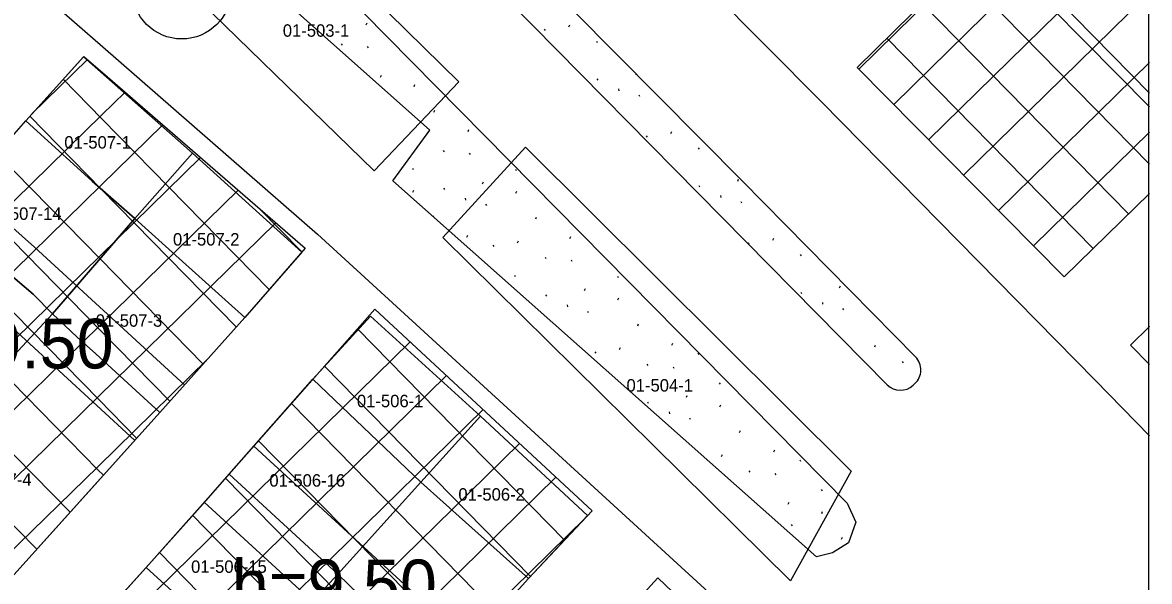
# Model space of a CAD drawing. Extents: x 413946 to 415528, y 4453939 to 4454944.
# Drawn here: x 415403.5 to 415494.2, y 4454614.8 to 4454659.8 of the extents above; entities that cross this region are included whole.
import ezdxf

# ---------------------------------------------------------------- set-up
doc = ezdxf.new("R2010")
doc.units = 0
for name, color, linetype in [('0_KADASTRO', 7, 'Continuous'), ('0_ÇERÇEVE', 7, 'Continuous'), ('Level 27', 7, 'Continuous'), ('Level 28', 7, 'Continuous'), ('Level 30', 7, 'Continuous'), ('Level 34', 7, 'Continuous'), ('Level 41', 7, 'Continuous'), ('Level 48', 7, 'Continuous'), ('Level 59', 7, 'Continuous'), ('Level 62', 7, 'Continuous')]:
    doc.layers.add(name, color=color, linetype=linetype)

msp = doc.modelspace()

# ---------------------------------------------------------------- linework, layer by layer
at = {"layer": '0_KADASTRO'}
for points in [[(415414.752, 4454664.45), (415421.677, 4454671.637), (415438.626, 4454655.002), (415431.809, 4454647.853)], [(415403.75, 4454651.87), (415408.4, 4454657.03), (415417.18, 4454649.26), (415412.54, 4454644), (415409.1, 4454647)], [(415397, 4454644.32), (415399.05, 4454646.51), (415403.75, 4454651.87), (415409.1, 4454647), (415412.54, 4454644), (415405.91, 4454636.32), (415404.34, 4454637.91), (415401.42, 4454640.38)], [(415412.54, 4454644), (415417.18, 4454649.26), (415425.97, 4454641.29), (415421.39, 4454636.03), (415416.107, 4454640.788)], [(415437.327, 4454642.484), (415443.977, 4454649.749), (415470.21, 4454623.665), (415465.319, 4454614.828), (415454.284, 4454625.731)], [(415390.33, 4454636.85), (415395.027, 4454642.111), (415395.561, 4454642.709), (415397, 4454644.32), (415401.42, 4454640.38), (415404.34, 4454637.91), (415405.91, 4454636.32), (415398.92, 4454628.85)], [(415405.91, 4454636.32), (415412.54, 4454644), (415416.107, 4454640.788), (415421.39, 4454636.03), (415414.54, 4454628.38), (415409.39, 4454633.1), (415407.9, 4454634.44)], [(415392.52, 4454621.45), (415394.32, 4454623.55), (415398.92, 4454628.85), (415405.91, 4454636.32), (415407.9, 4454634.44), (415409.39, 4454633.1), (415414.54, 4454628.38), (415401.36, 4454613.72), (415394.73, 4454619.9)], [(415426.87, 4454631.06), (415431.52, 4454636.14), (415440.36, 4454628.08), (415435.57, 4454622.78)], [(415420.12, 4454623.42), (415426.87, 4454631.06), (415435.57, 4454622.78), (415428.887, 4454615.379)], [(415435.57, 4454622.78), (415440.36, 4454628.08), (415448.98, 4454620.08), (415444.24, 4454615.03), (415439.17, 4454619.562)], [(415413.46, 4454615.916), (415413.67, 4454616.15), (415418.28, 4454621.31), (415420.12, 4454623.42), (415428.887, 4454615.379), (415426.883, 4454613.216), (415424.245, 4454610.368), (415422.08, 4454608.03)], [(415428.887, 4454615.379), (415435.57, 4454622.78), (415439.17, 4454619.562), (415444.24, 4454615.03), (415437.49, 4454607.55), (415432.331, 4454612.002)], [(415406.83, 4454608.547), (415413.46, 4454615.916), (415422.08, 4454608.03), (415415.48, 4454600.57)], [(415422.08, 4454608.03), (415424.245, 4454610.368), (415426.883, 4454613.216), (415428.887, 4454615.379), (415432.331, 4454612.002), (415437.49, 4454607.55), (415430.79, 4454600.1)], [(415449.83, 4454609.81), (415454.63, 4454615.07), (415464.02, 4454606.13), (415460.477, 4454599.851), (415458.411, 4454601.783)]]:
    msp.add_lwpolyline(points, close=True, dxfattribs=at)
at = {"layer": '0_ÇERÇEVE'}
msp.add_lwpolyline([(413945.566, 4454943.957), (415494.137, 4454943.957), (415494.137, 4453939.478), (413945.566, 4453939.478)], close=True, dxfattribs=at)
at = {"layer": 'Level 27'}
for p, q in [((415408.422, 4454657.054), (415409.928, 4454655.75)), ((415409.928, 4454655.75), (415409.928, 4454655.75)), ((415409.928, 4454655.75), (415409.928, 4454655.75)), ((415409.928, 4454655.75), (415409.928, 4454655.75)), ((415409.928, 4454655.75), (415426.256, 4454641.619)), ((415487.354, 4454639.307), (415470.685, 4454656.167)), ((415431.864, 4454636.713), (415449.348, 4454620.472))]:
    msp.add_line(p, q, dxfattribs=at)
for points in [[(415470.685, 4454656.167), (415494.22, 4454679.28)], [(415358.88, 4454601.81), (415363.64, 4454607.07), (415368.36, 4454612.28), (415372.34, 4454616.67), (415381.68, 4454627.2), (415390.33, 4454636.85), (415397, 4454644.32), (415403.75, 4454651.87), (415408.422, 4454657.054)], [(415494.217, 4454646.025), (415487.354, 4454639.307)], [(415426.256, 4454641.619), (415421.39, 4454636.03), (415414.54, 4454628.38), (415409.559, 4454622.84)], [(415409.432, 4454611.439), (415413.67, 4454616.15), (415420.12, 4454623.42), (415431.864, 4454636.713)], [(415492.694, 4454633.804), (415494.215, 4454635.302)], [(415409.559, 4454622.84), (415401.36, 4454613.72), (415394.62, 4454606.3), (415389.82, 4454600.98), (415381.06, 4454591.26), (415376.36, 4454585.96)], [(415409.559, 4454622.84), (415409.559, 4454622.84)], [(415409.559, 4454622.84), (415409.559, 4454622.84)], [(415409.559, 4454622.84), (415409.559, 4454622.84)], [(415449.348, 4454620.472), (415444.24, 4454615.03), (415437.49, 4454607.55), (415430.79, 4454600.1), (415424.26, 4454592.67), (415417.557, 4454585.442), (415410.74, 4454577.85), (415409.033, 4454575.916)]]:
    msp.add_lwpolyline(points, dxfattribs=at)
at = {"layer": 'Level 28'}
msp.add_line((415494.215, 4454632.261), (415492.694, 4454633.804), dxfattribs=at)
at = {"layer": 'Level 34'}
for p, q in [((415470.815, 4454656.035), (415494.22, 4454678.966)), ((415473.628, 4454653.191), (415494.22, 4454673.365)), ((415476.44, 4454650.346), (415494.219, 4454667.765)), ((415494.217, 4454654.09), (415481.641, 4454666.926)), ((415494.217, 4454648.374), (415478.787, 4454664.123)), ((415479.252, 4454647.502), (415494.218, 4454662.165)), ((415492.533, 4454644.377), (415475.933, 4454661.321)), ((415489.675, 4454641.579), (415473.079, 4454658.518)), ((415404.242, 4454652.416), (415408.716, 4454656.799)), ((415482.065, 4454644.657), (415494.218, 4454656.564)), ((415409.887, 4454652.029), (415406.765, 4454655.215)), ((415409.89, 4454652.35), (415411.751, 4454654.173)), ((415387.215, 4454630.134), (415409.89, 4454652.35)), ((415409.823, 4454646.377), (415404.081, 4454652.238)), ((415409.887, 4454652.029), (415409.887, 4454652.029)), ((415409.887, 4454652.029), (415409.887, 4454652.029)), ((415423.353, 4454638.284), (415409.887, 4454652.029)), ((415409.827, 4454646.687), (415414.786, 4454651.546)), ((415484.877, 4454641.813), (415494.217, 4454650.964)), ((415409.76, 4454640.727), (415401.408, 4454649.251)), ((415409.763, 4454641.026), (415417.82, 4454648.92)), ((415390.204, 4454627.463), (415409.827, 4454646.687)), ((415409.697, 4454635.075), (415398.736, 4454646.262)), ((415409.7, 4454635.364), (415420.855, 4454646.293)), ((415409.823, 4454646.377), (415409.823, 4454646.377)), ((415409.823, 4454646.377), (415409.823, 4454646.377)), ((415409.823, 4454646.377), (415409.823, 4454646.377)), ((415420.708, 4454635.268), (415409.823, 4454646.377)), ((415425.987, 4454641.31), (415422.501, 4454644.869)), ((415409.636, 4454629.702), (415423.89, 4454643.667)), ((415409.633, 4454629.425), (415396.065, 4454643.273)), ((415393.194, 4454624.792), (415409.763, 4454641.026)), ((415409.763, 4454641.026), (415409.763, 4454641.026)), ((415409.763, 4454641.026), (415409.763, 4454641.026)), ((415409.763, 4454641.026), (415409.763, 4454641.026)), ((415409.57, 4454623.773), (415393.395, 4454640.283)), ((415418.034, 4454632.282), (415409.76, 4454640.727)), ((415407.323, 4454620.352), (415390.725, 4454637.292)), ((415396.183, 4454622.121), (415409.7, 4454635.364)), ((415409.697, 4454635.075), (415409.697, 4454635.075)), ((415409.697, 4454635.075), (415409.697, 4454635.075)), ((415415.36, 4454629.295), (415409.697, 4454635.075)), ((415447.132, 4454618.112), (415430.462, 4454635.126)), ((415494.215, 4454635.29), (415494.209, 4454635.296)), ((415404.643, 4454617.371), (415388.05, 4454634.307)), ((415409.91, 4454609.787), (415434.702, 4454634.077)), ((415409.573, 4454624.039), (415418.38, 4454632.668)), ((415444.392, 4454615.192), (415427.807, 4454632.121)), ((415412.855, 4454607.072), (415437.636, 4454631.351)), ((415399.173, 4454619.45), (415409.636, 4454629.702)), ((415409.633, 4454629.425), (415409.633, 4454629.425)), ((415409.633, 4454629.425), (415409.633, 4454629.425)), ((415409.633, 4454629.425), (415409.633, 4454629.425)), ((415412.682, 4454626.313), (415409.633, 4454629.425)), ((415409.636, 4454629.702), (415409.636, 4454629.702)), ((415409.636, 4454629.702), (415409.636, 4454629.702)), ((415409.636, 4454629.702), (415409.636, 4454629.702)), ((415441.705, 4454612.22), (415425.152, 4454629.115)), ((415415.799, 4454604.357), (415440.57, 4454628.626)), ((415418.744, 4454601.641), (415443.504, 4454625.901)), ((415439.02, 4454609.245), (415422.496, 4454626.11)), ((415402.163, 4454616.779), (415409.573, 4454624.039)), ((415410.002, 4454623.332), (415409.57, 4454623.773)), ((415436.337, 4454606.268), (415419.841, 4454623.105)), ((415421.688, 4454598.926), (415446.438, 4454623.175)), ((415433.657, 4454603.288), (415417.179, 4454620.106)), ((415424.632, 4454596.212), (415448.821, 4454619.911)), ((415430.977, 4454600.308), (415414.518, 4454617.106))]:
    msp.add_line(p, q, dxfattribs=at)
at = {"layer": 'Level 41'}
for p, q in [((415427.011, 4454659.374), (415427.017, 4454659.388)), ((415431.158, 4454659.593), (415431.23, 4454659.753)), ((415445.497, 4454659.253), (415445.567, 4454659.147)), ((415447.487, 4454659.441), (415447.56, 4454659.6)), ((415429.152, 4454658.069), (415429.222, 4454657.961)), ((415449.695, 4454658.281), (415449.765, 4454658.174)), ((415431.249, 4454657.855), (415431.319, 4454657.748)), ((415432.321, 4454655.39), (415432.394, 4454655.548)), ((415452.864, 4454655.603), (415452.888, 4454655.655)), ((415435.012, 4454654.634), (415435.086, 4454654.793)), ((415449.731, 4454655.251), (415449.801, 4454655.143)), ((415451.481, 4454654.442), (415451.498, 4454654.282)), ((415453.106, 4454653.955), (415453.175, 4454653.848)), ((415436.607, 4454652.557), (415436.681, 4454652.716)), ((415439.363, 4454650.999), (415439.435, 4454651.158)), ((415455.693, 4454650.847), (415455.765, 4454651.006)), ((415453.703, 4454650.659), (415453.773, 4454650.552)), ((415437.358, 4454649.474), (415437.428, 4454649.367)), ((415439.455, 4454649.261), (415439.525, 4454649.153)), ((415457.901, 4454649.687), (415457.971, 4454649.579)), ((415434.887, 4454648.047), (415434.957, 4454647.939)), ((415443.18, 4454647.962), (415443.249, 4454647.854)), ((415461.07, 4454647.008), (415461.142, 4454647.167)), ((415434.925, 4454646.124), (415434.999, 4454646.283)), ((415437.394, 4454646.444), (415437.464, 4454646.336)), ((415440.527, 4454646.796), (415440.599, 4454646.954)), ((415443.218, 4454646.039), (415443.292, 4454646.199)), ((415457.937, 4454646.656), (415458.007, 4454646.549)), ((415439.144, 4454645.635), (415439.16, 4454645.475)), ((415459.687, 4454645.848), (415459.703, 4454645.687)), ((415461.312, 4454645.361), (415461.381, 4454645.253)), ((415440.769, 4454645.148), (415440.838, 4454645.041)), ((415436.572, 4454644.159), (415436.594, 4454644.207)), ((415444.813, 4454643.963), (415444.886, 4454644.122)), ((415439.276, 4454642.489), (415439.348, 4454642.649)), ((415441.365, 4454641.852), (415441.435, 4454641.745)), ((415443.355, 4454642.04), (415443.428, 4454642.199)), ((415447.569, 4454642.405), (415447.641, 4454642.564)), ((415461.908, 4454642.065), (415461.978, 4454641.958)), ((415463.898, 4454642.252), (415463.971, 4454642.412)), ((415445.563, 4454640.88), (415445.633, 4454640.772)), ((415466.106, 4454641.093), (415466.176, 4454640.985)), ((415447.66, 4454640.667), (415447.73, 4454640.559)), ((415443.093, 4454639.452), (415443.162, 4454639.345)), ((415451.385, 4454639.367), (415451.455, 4454639.26)), ((415448.732, 4454638.201), (415448.805, 4454638.36)), ((415466.142, 4454638.062), (415466.212, 4454637.954)), ((415469.275, 4454638.414), (415469.348, 4454638.572)), ((415445.599, 4454637.85), (415445.669, 4454637.742)), ((415451.423, 4454637.445), (415451.497, 4454637.604)), ((415467.892, 4454637.253), (415467.909, 4454637.093)), ((415447.349, 4454637.041), (415447.365, 4454636.88)), ((415448.974, 4454636.554), (415449.043, 4454636.446)), ((415469.517, 4454636.767), (415469.586, 4454636.659)), ((415453.018, 4454635.369), (415453.092, 4454635.528)), ((415451.561, 4454633.445), (415451.633, 4454633.605)), ((415455.775, 4454633.81), (415455.846, 4454633.97)), ((415472.104, 4454633.658), (415472.176, 4454633.817)), ((415449.571, 4454633.258), (415449.64, 4454633.151)), ((415457.863, 4454633.173), (415457.933, 4454633.066)), ((415453.769, 4454632.286), (415453.839, 4454632.178)), ((415455.866, 4454632.072), (415455.936, 4454631.965)), ((415474.312, 4454632.498), (415474.382, 4454632.391)), ((415459.591, 4454630.773), (415459.661, 4454630.665)), ((415453.805, 4454629.255), (415453.875, 4454629.147)), ((415456.938, 4454629.607), (415457.01, 4454629.765)), ((415459.629, 4454628.851), (415459.703, 4454629.01)), ((415455.555, 4454628.446), (415455.571, 4454628.286)), ((415457.18, 4454627.96), (415457.249, 4454627.852)), ((415461.224, 4454626.774), (415461.297, 4454626.933)), ((415463.98, 4454625.216), (415464.052, 4454625.375)), ((415459.766, 4454624.851), (415459.839, 4454625.01)), ((415466.069, 4454624.579), (415466.139, 4454624.472)), ((415461.974, 4454623.691), (415462.044, 4454623.584)), ((415464.071, 4454623.478), (415464.141, 4454623.37)), ((415467.796, 4454622.179), (415467.866, 4454622.071)), ((415465.143, 4454621.013), (415465.216, 4454621.171)), ((415467.835, 4454620.256), (415467.908, 4454620.415)), ((415465.385, 4454619.365), (415465.454, 4454619.258)), ((415469.429, 4454618.18), (415469.503, 4454618.339))]:
    msp.add_line(p, q, dxfattribs=at)
at = {"layer": 'Level 48'}
msp.add_circle((415416.31, 4454662.455), 4, dxfattribs=at)
at = {"layer": 'Level 59'}
for points in [[(415481.043, 4454666.34), (415494.217, 4454652.997)], [(415404.45, 4454641.697), (415398.996, 4454646.559)], [(415416.567, 4454630.592), (415404.45, 4454641.697)], [(415412.513, 4454626.168), (415400.346, 4454637.32)], [(415422.107, 4454625.669), (415439.469, 4454609.744)], [(415418.129, 4454621.175), (415435.453, 4454605.285)]]:
    msp.add_lwpolyline(points, dxfattribs=at)
at = {"layer": 'Level 62'}
for p, q in [((415403.804, 4454663.195), (415409.952, 4454657.832)), ((415409.952, 4454657.832), (415409.952, 4454657.832)), ((415409.952, 4454657.832), (415409.952, 4454657.832)), ((415409.952, 4454657.832), (415427.238, 4454642.754)), ((415489.846, 4454630.996), (415467.841, 4454653.355)), ((415475.386, 4454632.859), (415461.427, 4454647.043)), ((415427.238, 4454642.754), (415462.872, 4454610.123)), ((415494.214, 4454626.503), (415489.846, 4454630.996)), ((415475.2, 4454630.579), (415475.341, 4454630.71))]:
    msp.add_line(p, q, dxfattribs=at)
for points in [[(415410.343, 4454692.703), (415429.401, 4454674.968), (415473.108, 4454630.622)], [(415410.206, 4454680.536), (415423.127, 4454668.512), (415469.884, 4454621.072)], [(415467.841, 4454653.355), (415454.309, 4454667.005), (415446.241, 4454675.288)], [(415467.42, 4454616.777), (415433.318, 4454647.047), (415436.299, 4454651.107), (415410.137, 4454674.393)], [(415461.449, 4454647.019), (415447.89, 4454660.697), (415439.794, 4454669.008)], [(415469.884, 4454621.072), (415470.578, 4454619.554), (415470.001, 4454617.9), (415468.703, 4454617.084), (415467.42, 4454616.777)]]:
    msp.add_lwpolyline(points, dxfattribs=at)
for centre, start, end in [((415474.317, 4454631.806), 313.04372, 44.55525), ((415474.176, 4454631.675), 224.59129, 313.04327)]:
    msp.add_arc(centre, 1.5, start, end, dxfattribs=at)

# ---------------------------------------------------------------- texts
at = {"layer": '0_KADASTRO'}
for s, p in [('01-503-1', (415424.449, 4454658.636)), ('01-507-1', (415406.86, 4454649.632)), ('01-507-14', (415400.546, 4454643.892)), ('01-507-2', (415415.608, 4454641.824)), ('01-507-3', (415409.389, 4454635.289)), ('01-504-1', (415452.119, 4454630.073)), ('01-506-1', (415430.417, 4454628.81)), ('01-507-4', (415398.876, 4454622.492)), ('01-506-16', (415423.367, 4454622.415)), ('01-506-2', (415438.584, 4454621.29)), ('01-506-15', (415417.064, 4454615.477))]:
    msp.add_text(s, height=1, dxfattribs=at).set_placement(p)
at = {"layer": 'Level 30'}
for p in [(415394.322, 4454631.928), (415420.343, 4454612.542)]:
    msp.add_text('h=9.50', height=4, dxfattribs=at).set_placement(p)

doc.saveas('drawing.dxf')
